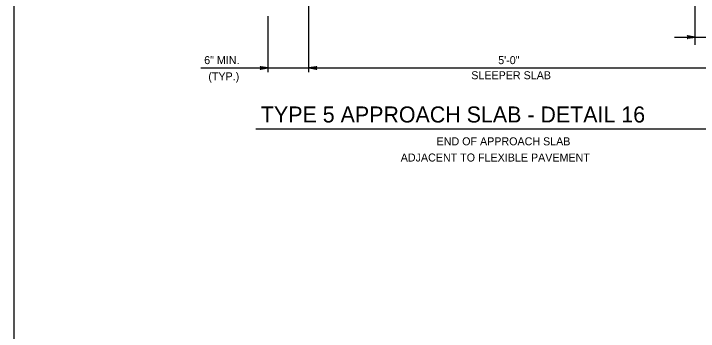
# Model space of a CAD drawing. Extents: x 636530 to 644067, y 294168 to 299122.
# Drawn here: x 641569.8 to 641826.4, y 296255 to 296374 of the extents above; entities that cross this region are included whole.
import ezdxf

# ---------------------------------------------------------------- set-up
doc = ezdxf.new("R2010")
doc.units = 0
doc.layers.add('1', color=7, linetype='Continuous')

msp = doc.modelspace()

# ---------------------------------------------------------------- linework, layer by layer
at = {"layer": '1'}
for p, q in [((641569.78, 296529.48), (641569.78, 295965.48)), ((641825.19, 296362.31), (641825.19, 296402.83)), ((641680.41, 296352.07), (641680.41, 296394.8)), ((641665.17, 296352.07), (641665.17, 296373.06)), ((641817.49, 296365.28), (641858.44, 296365.28)), ((641639.98, 296353.7), (641832.81, 296353.7)), ((641660.51, 296330.84), (641853.31, 296330.84))]:
    msp.add_line(p, q, dxfattribs=at)
for points in [[(641825.19, 296365.28), (641822.21, 296364.72), (641822.32, 296364.8), (641822.44, 296364.88), (641822.5, 296364.98), (641822.56, 296365.08), (641822.57, 296365.18), (641822.59, 296365.28), (641822.57, 296365.38), (641822.56, 296365.48), (641822.5, 296365.58), (641822.44, 296365.68), (641822.32, 296365.76), (641822.21, 296365.84), (641825.19, 296365.28), (641822.32, 296365.76), (641822.44, 296365.68), (641825.19, 296365.28), (641822.5, 296365.58), (641822.56, 296365.48), (641825.19, 296365.28), (641822.57, 296365.38), (641822.59, 296365.28), (641825.19, 296365.28), (641822.57, 296365.18), (641822.56, 296365.08), (641825.19, 296365.28), (641822.5, 296364.98), (641822.44, 296364.88), (641825.19, 296365.28), (641822.32, 296364.8)], [(641665.17, 296353.7), (641662.19, 296353.14), (641662.3, 296353.22), (641662.42, 296353.3), (641662.48, 296353.4), (641662.54, 296353.5), (641662.55, 296353.6), (641662.57, 296353.7), (641662.55, 296353.8), (641662.54, 296353.9), (641662.48, 296354), (641662.42, 296354.1), (641662.3, 296354.18), (641662.19, 296354.26), (641665.17, 296353.7), (641662.3, 296354.18), (641662.42, 296354.1), (641665.17, 296353.7), (641662.48, 296354), (641662.54, 296353.9), (641665.17, 296353.7), (641662.55, 296353.8), (641662.57, 296353.7), (641665.17, 296353.7), (641662.55, 296353.6), (641662.54, 296353.5), (641665.17, 296353.7), (641662.48, 296353.4), (641662.42, 296353.3), (641665.17, 296353.7), (641662.3, 296353.22)], [(641680.41, 296353.7), (641683.39, 296354.26), (641683.28, 296354.18), (641683.16, 296354.1), (641683.1, 296354), (641683.05, 296353.9), (641683.03, 296353.8), (641683.01, 296353.7), (641683.03, 296353.6), (641683.05, 296353.5), (641683.1, 296353.4), (641683.16, 296353.3), (641683.28, 296353.22), (641683.39, 296353.14), (641680.41, 296353.7), (641683.28, 296353.22), (641683.16, 296353.3), (641680.41, 296353.7), (641683.1, 296353.4), (641683.05, 296353.5), (641680.41, 296353.7), (641683.03, 296353.6), (641683.01, 296353.7), (641680.41, 296353.7), (641683.03, 296353.8), (641683.05, 296353.9), (641680.41, 296353.7), (641683.1, 296354), (641683.16, 296354.1), (641680.41, 296353.7), (641683.28, 296354.18)], [(641680.41, 296353.7), (641683.39, 296354.26), (641683.28, 296354.18), (641683.16, 296354.1), (641683.1, 296354), (641683.05, 296353.9), (641683.03, 296353.8), (641683.01, 296353.7), (641683.03, 296353.6), (641683.05, 296353.5), (641683.1, 296353.4), (641683.16, 296353.3), (641683.28, 296353.22), (641683.39, 296353.14), (641680.41, 296353.7), (641683.28, 296353.22), (641683.16, 296353.3), (641680.41, 296353.7), (641683.1, 296353.4), (641683.05, 296353.5), (641680.41, 296353.7), (641683.03, 296353.6), (641683.01, 296353.7), (641680.41, 296353.7), (641683.03, 296353.8), (641683.05, 296353.9), (641680.41, 296353.7), (641683.1, 296354), (641683.16, 296354.1), (641680.41, 296353.7), (641683.28, 296354.18)]]:
    msp.add_lwpolyline(points, dxfattribs=at)

# ---------------------------------------------------------------- texts
for s, height, p in [('6" MIN.', 3, (641641.19, 296355.13)), ('5\'-0"', 3, (641751.4, 296355.13)), ('(TYP.)', 3, (641642.75, 296349.05)), ('SLEEPER SLAB', 3, (641741.31, 296349.47)), ('TYPE 5 APPROACH SLAB - DETAIL 16', 6, (641662.45, 296333.26)), ('END OF APPROACH SLAB', 3, (641728.32, 296324.7)), ('ADJACENT TO FLEXIBLE PAVEMENT', 3, (641714.87, 296318.63))]:
    msp.add_text(s, height=height, dxfattribs=at).set_placement(p)

doc.saveas('drawing.dxf')
